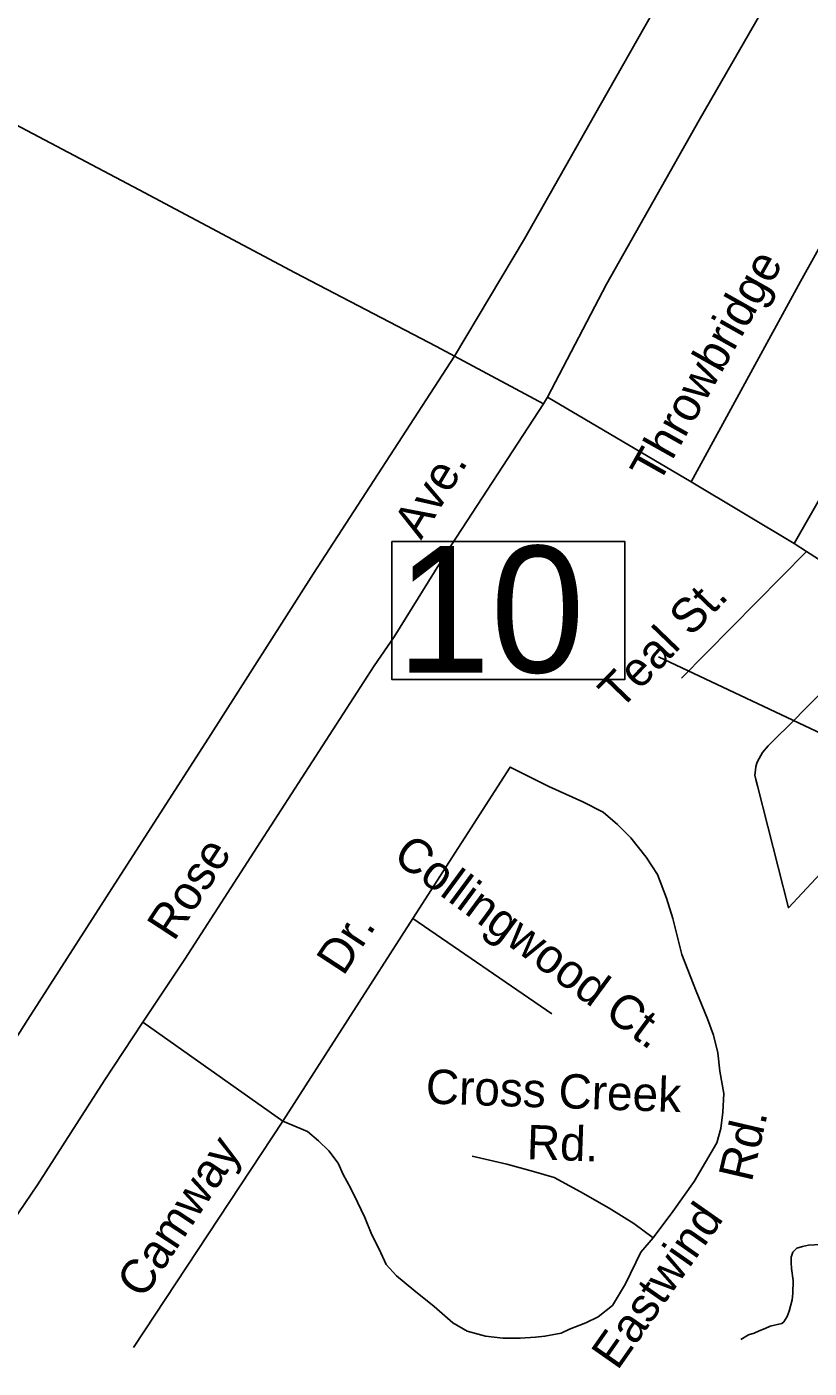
# Model space of a CAD drawing. Extents: x 2290055 to 2389491, y 66597 to 237875.
# Drawn here: x 2344693 to 2346856, y 172902 to 176612 of the extents above; entities that cross this region are included whole.
import ezdxf

# ---------------------------------------------------------------- set-up
doc = ezdxf.new("R2010")
doc.units = 0
for name, color, linetype in [('Exist Hydrographic Creek Single Shore', 7, 'Continuous'), ('Exist Road Non-System Type 51', 7, 'Continuous'), ('Exist Road Non-System Type 51 Label', 7, 'Continuous'), ('Exist Road Secondary Structure Standard Bridge Number Label', 7, 'Continuous')]:
    doc.layers.add(name, color=color, linetype=linetype)

msp = doc.modelspace()

# ---------------------------------------------------------------- linework, layer by layer
at = {"layer": 'Exist Hydrographic Creek Single Shore'}
msp.add_lwpolyline([(2346667, 172980.5), (2346688.5, 172993.4), (2346704, 172998), (2346718.2, 173005.1), (2346734.2, 173011.1), (2346748.7, 173017.6), (2346780.5, 173024.8), (2346786, 173029.4), (2346795.5, 173044.7), (2346801.2, 173059.6), (2346809.5, 173090.8), (2346811.2, 173107.8), (2346811.5, 173144.5), (2346807.2, 173177), (2346806, 173193.5), (2346806.5, 173208.6), (2346811.2, 173222), (2346822.2, 173233.3), (2346838, 173238.2), (2346854.5, 173241.6), (2346904, 173244.4)], dxfattribs=at)
at = {"layer": 'Exist Road Non-System Type 51'}
for p, q in [((2345825.2, 175727.8), (2345875.6, 175701.4)), ((2345875.6, 175701.4), (2346121.1, 175569.3)), ((2346132.5, 175587.5), (2346529.8, 175353.1)), ((2346529.8, 175353.1), (2346814.8, 175182.6)), ((2345400.8, 173584.6), (2345760.2, 174145.2)), ((2345760.2, 174145.2), (2346145, 173881.9)), ((2345400.8, 173584.6), (2345014, 173858.7)), ((2345400.8, 173584.6), (2344987.7, 172958.9))]:
    msp.add_line(p, q, dxfattribs=at)
for points in [[(2346767.4, 176729.2), (2346552.1, 176354.4), (2346296.1, 175900.2), (2346132.5, 175587.5)], [(2346424.4, 176653.6), (2346278.4, 176395.7), (2346068.9, 176025.4), (2345875.6, 175701.4)], [(2347170, 176515), (2346832.1, 175907.3), (2346529.8, 175353.1)], [(2344265.4, 176506), (2344305.6, 176501.7), (2344341.8, 176493), (2344384.3, 176478.9), (2344413, 176467.9), (2344435.4, 176458.6), (2344488.2, 176432.8), (2344643.8, 176351), (2345003.1, 176161.1), (2345434.6, 175932), (2345825.2, 175727.8)], [(2345875.6, 175701.4), (2345485.6, 175099.7), (2345195.5, 174644.2), (2344944.7, 174254.2), (2344695.9, 173866.3), (2344541.7, 173623.8)], [(2346132.5, 175587.5), (2346121.1, 175569.3), (2345853.2, 175158.3), (2345708.5, 174924.4), (2345653.6, 174844.5), (2345338.7, 174357.8), (2345129.4, 174033.4), (2345014, 173858.7)], [(2346936.4, 175395.5), (2346814.8, 175182.6)], [(2346814.8, 175182.6), (2346849, 175160.7)], [(2346503.1, 174810.1), (2346849, 175160.7)], [(2346849, 175160.7), (2347112.2, 174992.2), (2347379.3, 174818.6), (2347685.3, 174618.7), (2348032.2, 174387.9)], [(2347112.2, 174992.2), (2346910.1, 174792.2), (2346800.6, 174679.9), (2346765.8, 174646.3), (2346742.8, 174623.4), (2346727.4, 174604.7), (2346718.3, 174588.3), (2346712.4, 174578.2), (2346709, 174565.9), (2346707.4, 174556), (2346706, 174541.9), (2346708.4, 174530.1), (2346713.1, 174512.3), (2346798.6, 174175.3), (2346950.1, 174337.5), (2347126.3, 174536.5), (2347277.7, 174708.6), (2347379.3, 174818.6)], [(2345760.2, 174145.2), (2346029, 174564.3), (2346136.5, 174510.5), (2346229.9, 174468), (2346286.5, 174439.7), (2346326.1, 174405.7), (2346362.8, 174368.9), (2346405.3, 174315.1), (2346436.4, 174267), (2346461.9, 174201.8), (2346478.9, 174145.2), (2346504.3, 174046.1), (2346543.9, 173944.2), (2346575.1, 173867.7), (2346592, 173822.4), (2346603.4, 173774.3), (2346609, 173723.3), (2346620.3, 173661), (2346617.5, 173610.1), (2346611.8, 173564.8), (2346600.5, 173525.1), (2346538.3, 173417.5), (2346478.9, 173335.4), (2346425.1, 173261.8)], [(2345014, 173858.7), (2344906.8, 173696.4), (2344722.2, 173409.1), (2344635.1, 173279.6)], [(2345400.8, 173584.6), (2345468.7, 173556.3), (2345499.8, 173530.8), (2345528.1, 173502.5), (2345553.6, 173468.5), (2345567.8, 173437.4), (2345587.6, 173400.6), (2345607.4, 173360.9), (2345627.2, 173318.4), (2345647, 173270.3), (2345666.8, 173230.7), (2345686.6, 173188.2), (2345714.9, 173157.1), (2345763, 173117.4), (2345819.6, 173072.1), (2345870.5, 173026.8), (2345910.1, 173004.2), (2345961.1, 172990), (2346009.2, 172984.3), (2346057.3, 172984.3), (2346099.7, 172987.2), (2346125.2, 172990), (2346170.4, 172998.5), (2346193.1, 173009.8), (2346238.3, 173026.8), (2346272.3, 173043.8), (2346311.9, 173074.9), (2346348.7, 173134.4), (2346391.1, 173222.2), (2346425.1, 173261.8)], [(2345924.3, 173488.3), (2346020.5, 173465.7), (2346094, 173445.9), (2346150.6, 173428.9), (2346224.2, 173389.2), (2346303.4, 173343.9), (2346371.3, 173301.5), (2346425.1, 173261.8)]]:
    msp.add_lwpolyline(points, dxfattribs=at)
at = {"layer": 'Exist Road Secondary Structure Standard Bridge Number Label'}
msp.add_line((2349020.3, 173650.9), (2346439.7, 174869.5), dxfattribs=at)
msp.add_lwpolyline([(2345702.3, 175188.5), (2346346.4, 175188.5), (2346346.4, 174806.2), (2345702.3, 174806.2)], close=True, dxfattribs=at)

# ---------------------------------------------------------------- texts
at = {"layer": 'Exist Road Non-System Type 51 Label'}
for s, rotation, p in [('Throwbridge', 60.6393, (2346439.2, 175343.4)), ('Ave.', 58.9497, (2345783.1, 175190.7)), ('Teal St.', 46.1102, (2346333.2, 174719.1)), ('Rose', 56.8447, (2345099.5, 174079.7)), ('Collingwood Ct.', 323.5494, (2345700.9, 174308.4)), ('Dr.', 56.7972, (2345568, 173983.9)), ('Cross Creek', 358.0426, (2345795, 173633.8)), ('Rd.', 76.861, (2346696.9, 173413.9)), ('Rd.', 358.0426, (2346074.2, 173480)), ('Camway', 56.5677, (2345015.2, 173089.9)), ('Eastwind', 55.0034, (2346326, 172893))]:
    msp.add_text(s, height=95, rotation=rotation, dxfattribs=at).set_placement(p)
at = {"layer": 'Exist Road Secondary Structure Standard Bridge Number Label'}
msp.add_text('10', height=350, dxfattribs=at).set_placement((2345714.8, 174826))

doc.saveas('drawing.dxf')
